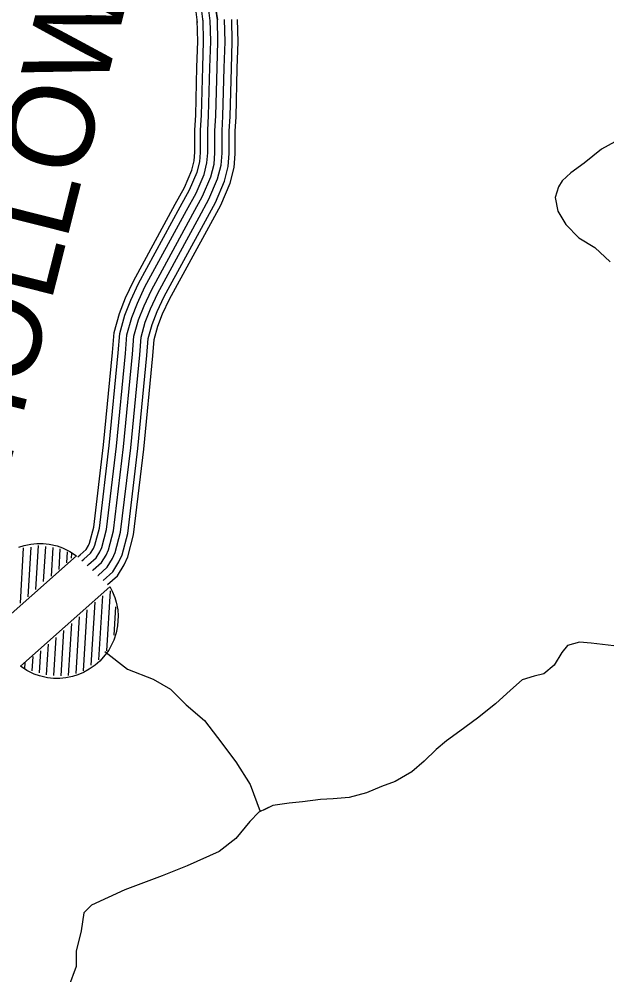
# Model space of a CAD drawing. Extents: x 1788175 to 1969470, y 584502 to 738744.
# Drawn here: x 1936378 to 1938917, y 606635 to 610763 of the extents above; entities that cross this region are included whole.
import ezdxf

# ---------------------------------------------------------------- set-up
doc = ezdxf.new("R2010")
doc.units = 0
for name, color, linetype in [('DESIGN - ROW - Right-of-Way and Easement Labels', 7, 'Continuous'), ('DESIGN - TRANSPORTATION - Text', 7, 'Continuous'), ('DESIGN - UTILITIES - Cable (Underground) with Text', 7, 'Continuous'), ('SURVEY - TRANSPORTATION - Roads', 7, 'Continuous')]:
    doc.layers.add(name, color=color, linetype=linetype)

msp = doc.modelspace()

# ---------------------------------------------------------------- linework, layer by layer
at = {"layer": 'DESIGN - TRANSPORTATION - Text'}
for points in [[(1938951.3, 610233.1), (1938893.3, 610200.8), (1938819.4, 610140.5), (1938761.5, 610098.2), (1938723.6, 610064), (1938707.6, 610037.9), (1938693.7, 609991.8), (1938705.9, 609933.7), (1938740.1, 609875.7), (1938796.3, 609817.8), (1938864.5, 609775.9), (1938930.7, 609714)], [(1938947.1, 608056), (1938849, 608067.7), (1938798.9, 608071.6), (1938746.9, 608057.4), (1938723, 608027.2), (1938689.1, 607973), (1938645.2, 607934.8), (1938603.2, 607924.6), (1938551.2, 607908.4), (1938501.3, 607864.2), (1938435.4, 607805.9), (1938357.5, 607743.5), (1938281.6, 607687.2), (1938223.6, 607644.9), (1938179.7, 607608.7), (1938127.8, 607558.4), (1938073.9, 607512.2), (1938001.9, 607469.9), (1937943.9, 607447.6), (1937878, 607421.4), (1937803.9, 607401.1), (1937733.9, 607394.9), (1937679.9, 607392.7), (1937601.8, 607382.4), (1937543.8, 607376.2), (1937473.8, 607366), (1937413.8, 607337.7), (1937373.9, 607297.5), (1937314, 607223.2), (1937242.1, 607166.9), (1937104.2, 607106.3), (1936996.2, 607061.9), (1936834.5, 607002.2)], [(1938947.1, 608056), (1938849, 608067.7), (1938798.9, 608071.6), (1938746.9, 608057.4), (1938723, 608027.2), (1938689.1, 607973), (1938645.2, 607934.8), (1938603.2, 607924.6), (1938551.2, 607908.4), (1938501.3, 607864.2), (1938435.4, 607805.9), (1938357.5, 607743.5), (1938281.6, 607687.2), (1938223.6, 607644.9), (1938179.7, 607608.7), (1938127.8, 607558.4), (1938073.9, 607512.2), (1938001.9, 607469.9), (1937943.9, 607447.6), (1937878, 607421.4), (1937803.9, 607401.1), (1937733.9, 607394.9), (1937679.9, 607392.7), (1937601.8, 607382.4), (1937543.8, 607376.2), (1937473.8, 607366), (1937433, 607346.8)], [(1936747.8, 608031.4), (1936846.6, 607955.1), (1936957.4, 607912), (1937031.2, 607868.9), (1937099, 607801.2), (1937179, 607733.5), (1937234.4, 607659.6), (1937314.4, 607554.9), (1937376, 607456.4), (1937419.6, 607340.5)], [(1936834.5, 607002.2), (1936690.7, 606935.8), (1936657.5, 606902.6), (1936646.4, 606825.1), (1936624.3, 606736.6), (1936624.3, 606670.2), (1936591.1, 606581.7)]]:
    msp.add_lwpolyline(points, dxfattribs=at)
at = {"layer": 'DESIGN - UTILITIES - Cable (Underground) with Text'}
for p, q in [((1936383, 608240.8), (1936397.3, 608478.9)), ((1936416.3, 608267.1), (1936429.3, 608482.3)), ((1936449.9, 608298.8), (1936461.4, 608489.2)), ((1936483.7, 608333), (1936492.8, 608484.6)), ((1936516.9, 608356.7), (1936524.4, 608481)), ((1936550.4, 608385.6), (1936555.7, 608474.7)), ((1936583.9, 608414.6), (1936586.7, 608461.3)), ((1936604.6, 608434.6), (1936605.7, 608454)), ((1936722.6, 607996.1), (1936739.2, 608272.2)), ((1936756.7, 608034.6), (1936772.2, 608292.9)), ((1936689.4, 607973), (1936705.7, 608243.8)), ((1936656.2, 607947.7), (1936672, 608212)), ((1936788.2, 608102.6), (1936795.5, 608224.1)), ((1936591.5, 607927.7), (1936605, 608152.6)), ((1936623.8, 607936.5), (1936638.5, 608181.6)), ((1936559.7, 607926.2), (1936571.5, 608122.7)), ((1936496.4, 607930), (1936504.4, 608063.1)), ((1936527.9, 607927.1), (1936537.8, 608091.2)), ((1936465.3, 607939.7), (1936470.9, 608034.1)), ((1936402.8, 607957.2), (1936404.4, 607983.6)), ((1936434, 607947.9), (1936437.7, 608009.5))]:
    msp.add_line(p, q, dxfattribs=at)
for points in [[(1936376.5, 608482.3), (1936399.8, 608489.6), (1936428, 608495.4), (1936454.1, 608497.8), (1936481.6, 608497.7), (1936508.1, 608494.8), (1936542.1, 608487.1), (1936564.7, 608479.1), (1936596.6, 608463.8), (1936625.1, 608445.1), (1936238, 608101.8)], [(1936769.7, 608311.8), (1936780, 608292.4), (1936791.2, 608264.9), (1936797.3, 608244.5), (1936803.7, 608210.9), (1936805.6, 608185.6), (1936803.2, 608142.6), (1936797, 608111.6), (1936786.5, 608080.2), (1936776.1, 608057.3), (1936764.7, 608037.5), (1936749.8, 608016.4), (1936726.1, 607989.9), (1936706.8, 607972.8), (1936681, 607954.6), (1936656.1, 607940.9), (1936631.6, 607930.6), (1936608.3, 607923.3), (1936580, 607917.6), (1936553.9, 607915.1), (1936526.4, 607915.2), (1936499.9, 607918.1), (1936466, 607925.9), (1936443.3, 607933.8), (1936411.4, 607949.1), (1936383, 607967.8), (1936770, 608311.1)]]:
    msp.add_lwpolyline(points, dxfattribs=at)
at = {"layer": 'SURVEY - TRANSPORTATION - Roads'}
for points in [[(1937148.2, 610748.2), (1937142, 610794.5), (1937135.9, 610842.5), (1937129.9, 610887.8), (1937119.9, 610956.4), (1937105.5, 611041.4), (1937091.4, 611153.4), (1937072.9, 611237.6), (1937058.5, 611281.9), (1937039.7, 611316.5), (1937009.4, 611355), (1936984.2, 611384), (1936964.4, 611407.5), (1936944.8, 611429.5), (1936914.7, 611476.2), (1936907.5, 611508.1), (1936900, 611537.6), (1936897.2, 611567.6), (1936895, 611603.6), (1936892.8, 611648.8), (1936890.7, 611708.6), (1936884, 611827.7)], [(1937172.7, 610751.4), (1937166.5, 610797.7), (1937160.4, 610845.7), (1937154.4, 610891.3), (1937144.3, 610960.3), (1937130, 611045), (1937115.8, 611157.6), (1937096.8, 611244), (1937081.3, 611291.8), (1937060.4, 611330.1), (1937028.5, 611370.8), (1937003, 611400), (1936983.1, 611423.7), (1936964.5, 611444.6), (1936937.8, 611485.9), (1936931.5, 611513.9), (1936924.5, 611541.8), (1936921.9, 611569.6), (1936919.7, 611605), (1936917.5, 611649.9), (1936915.4, 611709.7), (1936908.7, 611829.1)], [(1937203.4, 610755.5), (1937197.3, 610801.7), (1937191.2, 610849.7), (1937185.1, 610895.5), (1937174.9, 610965.1), (1937160.6, 611049.5), (1937146.4, 611162.9), (1937126.8, 611252.2), (1937109.9, 611304.1), (1937086.4, 611347.2), (1937052.3, 611390.6), (1937026.5, 611420.2), (1937006.6, 611444), (1936989.3, 611463.4), (1936966.8, 611498.1), (1936961.7, 611521.1), (1936955.1, 611547), (1936952.8, 611572), (1936950.6, 611606.7), (1936948.5, 611651.2), (1936946.3, 611711.2), (1936939.7, 611830.8)], [(1936970.6, 611832.6), (1936977.3, 611712.6), (1936979.5, 611652.5), (1936981.6, 611608.4), (1936983.7, 611574.3), (1936985.8, 611552.3), (1936991.8, 611528.3), (1936995.9, 611510.3), (1937014, 611482.3), (1937030, 611464.3), (1937050.1, 611440.3), (1937076.2, 611410.3), (1937112.4, 611364.4), (1937138.5, 611316.4), (1937156.7, 611260.3), (1937177, 611168.2), (1937191.3, 611054), (1937205.6, 610969.9), (1937215.8, 610899.8), (1937221.9, 610853.7), (1937228, 610805.7), (1937234.2, 610759.6)], [(1937234.2, 610759.6), (1937228, 610805.7), (1937221.9, 610853.7), (1937215.8, 610899.8), (1937205.6, 610969.9), (1937191.3, 611054), (1937177, 611168.2), (1937156.7, 611260.3), (1937138.5, 611316.4), (1937112.4, 611364.4), (1937076.2, 611410.3), (1937050.1, 611440.3), (1937030, 611464.3), (1937014, 611482.3), (1936995.9, 611510.3), (1936991.8, 611528.3), (1936985.8, 611552.3), (1936983.7, 611574.3), (1936981.6, 611608.4), (1936979.5, 611652.5), (1936977.3, 611712.6), (1936970.6, 611832.6)], [(1936631, 608439.7), (1936640.8, 608448.3), (1936667.1, 608471.9), (1936677.4, 608488.6), (1936682.1, 608498.9), (1936700.5, 608568.3), (1936742.7, 608924.1), (1936781.4, 609323.1), (1936787.8, 609409), (1936811.2, 609491.9), (1936837.6, 609558.6), (1936871.7, 609631.6), (1937052.3, 609963.3), (1937092.1, 610035.9), (1937123.6, 610110.1), (1937134, 610150.7), (1937137, 610187.8), (1937136.8, 610283.1), (1937140.7, 610348.5), (1937146.1, 610555.8), (1937149.7, 610665.8), (1937147.5, 610757.5)], [(1936649.3, 608422.9), (1936657.2, 608429.8), (1936686.2, 608455.8), (1936699.3, 608476.9), (1936705.5, 608490.6), (1936724.8, 608563.7), (1936767.3, 608921.5), (1936806.1, 609321), (1936812.3, 609404.7), (1936834.7, 609484), (1936860.4, 609548.8), (1936893.8, 609620.4), (1937074, 609951.4), (1937114.4, 610025.1), (1937147.1, 610102.2), (1937158.5, 610146.6), (1937161.7, 610186.9), (1937161.5, 610282.4), (1937165.4, 610347.5), (1937170.8, 610555), (1937174.4, 610665.7), (1937172.2, 610758.1)], [(1936672.2, 608401.7), (1936677.7, 608406.6), (1936710.2, 608435.7), (1936726.7, 608462.3), (1936734.8, 608480.2), (1936755.4, 608557.8), (1936798.1, 608918.2), (1936837, 609318.3), (1936843, 609399.3), (1936864.1, 609474), (1936888.8, 609536.5), (1936921.5, 609606.5), (1937101.2, 609936.6), (1937142.3, 610011.5), (1937176.6, 610092.2), (1937189.2, 610141.5), (1937192.7, 610185.7), (1937192.5, 610281.6), (1937196.3, 610346.1), (1937201.8, 610554.1), (1937205.4, 610665.6), (1937203.2, 610758.9)], [(1936695.1, 608380.6), (1936698.3, 608383.4), (1936734.2, 608415.6), (1936754.2, 608447.7), (1936764.1, 608469.8), (1936785.9, 608552), (1936828.9, 608914.8), (1936867.8, 609315.7), (1936873.6, 609393.9), (1936893.5, 609464.1), (1936917.3, 609524.3), (1936949.2, 609592.5), (1937128.4, 609921.7), (1937170.2, 609998), (1937206, 610082.2), (1937219.9, 610136.4), (1937223.7, 610184.5), (1937223.5, 610280.7), (1937227.3, 610344.8), (1937232.7, 610553.2), (1937236.4, 610665.4), (1937234.2, 610759.6)], [(1936695.1, 608380.6), (1936698.3, 608383.4), (1936734.2, 608415.6), (1936754.2, 608447.7), (1936764.1, 608469.8), (1936785.9, 608552), (1936828.9, 608914.8), (1936867.8, 609315.7), (1936873.6, 609393.9), (1936893.5, 609464.1), (1936917.3, 609524.3), (1936949.2, 609592.5), (1937128.4, 609921.7), (1937170.2, 609998), (1937206, 610082.2), (1937219.9, 610136.4), (1937223.7, 610184.5), (1937223.5, 610280.7), (1937227.3, 610344.8), (1937232.7, 610553.2), (1937236.4, 610665.4), (1937234.2, 610759.6)], [(1936718, 608359.5), (1936718.9, 608360.2), (1936758.2, 608395.5), (1936781.6, 608433.1), (1936793.4, 608459.4), (1936816.4, 608546.2), (1936859.8, 608911.5), (1936898.7, 609313.1), (1936904.3, 609388.5), (1936922.9, 609454.1), (1936945.8, 609512), (1936976.8, 609578.5), (1937155.6, 609906.8), (1937198.1, 609984.4), (1937235.5, 610072.3), (1937250.6, 610131.3), (1937254.7, 610183.3), (1937254.5, 610279.8), (1937258.3, 610343.5), (1937263.7, 610552.3), (1937267.4, 610665.3), (1937265.2, 610760.4)], [(1936740.9, 608338.3), (1936782.2, 608375.3), (1936809, 608418.5), (1936822.7, 608449), (1936846.9, 608540.4), (1936890.6, 608908.2), (1936929.6, 609310.4), (1936935, 609383), (1936952.3, 609444.2), (1936974.3, 609499.7), (1937004.5, 609564.5), (1937182.8, 609892), (1937226.1, 609970.9), (1937264.9, 610062.3), (1937281.3, 610126.1), (1937285.8, 610182.1), (1937285.5, 610278.9), (1937289.3, 610342.1), (1937294.7, 610551.4), (1937298.5, 610665.2), (1937296.1, 610761.1)], [(1936759.9, 608320.8), (1936802.1, 608358.6), (1936831.7, 608406.4), (1936847, 608440.3), (1936872.3, 608535.5), (1936916.1, 608905.4), (1936955.2, 609308.2), (1936960.5, 609378.6), (1936976.7, 609435.9), (1936997.9, 609489.5), (1937027.5, 609552.9), (1937205.4, 609879.6), (1937249.2, 609959.6), (1937289.3, 610054.1), (1937306.7, 610121.9), (1937311.5, 610181.1), (1937311.2, 610278.2), (1937315, 610341), (1937320.4, 610550.6), (1937324.2, 610665.1), (1937321.9, 610761.7)]]:
    msp.add_lwpolyline(points, dxfattribs=at)

# ---------------------------------------------------------------- texts
at = {"layer": 'DESIGN - ROW - Right-of-Way and Easement Labels'}
msp.add_text('HOLLOW', height=370, rotation=75.8541, dxfattribs=at).set_placement((1936333.2, 608813.5))

doc.saveas('drawing.dxf')
